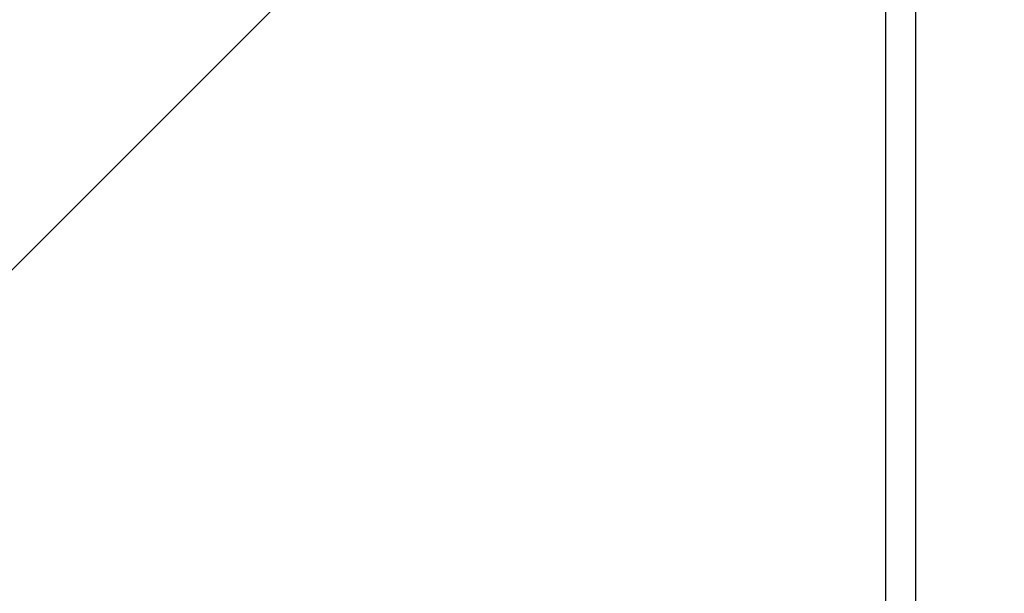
# Model space of a CAD drawing. Header units: millimetres. Extents: x 4747 to 1198744, y 17680 to 73179.
# Tile 337 of 377: x 128220 to 128351, y 52346 to 52423. Entities that reach past the tile are written whole.
import ezdxf

# ---------------------------------------------------------------- set-up
doc = ezdxf.new("R2010")
doc.units = ezdxf.units.MM

msp = doc.modelspace()

# ---------------------------------------------------------------- hatches: boundary and pattern name
at = {"lineweight": 9}
h = msp.add_hatch(dxfattribs=at)
h.set_pattern_fill('ANSI31', color=256)
h.set_pattern_definition([(45, (42400.086, 91010.9538), (-2.24506403, 2.24506403), [])])
h.paths.add_polyline_path([(128430.59851, 52453.67604), (128430.59851, 52456.17604), (128360.59851, 52456.17604), (128360.59851, 52386.17604), (128363.09851, 52386.17604, 0.414213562), (128367.59851, 52390.67604), (128367.59851, 52440.17604, -0.414213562), (128376.59851, 52449.17604), (128426.09851, 52449.17604, 0.414213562)])
h.paths.add_polyline_path([(128384.58417, 52464.17604), (128384.58417, 52467.17604), (128324.58417, 52467.17604), (128324.58417, 52427.17604), (128327.58417, 52427.17604, 0.414213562), (128330.58417, 52430.17604), (128330.58417, 52455.17604, -0.414213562), (128336.58417, 52461.17604), (128381.58417, 52461.17604, 0.414213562)])
h = msp.add_hatch()
h.set_pattern_fill('ANSI33', color=256, scale=50)
h.set_pattern_definition([(45, (42400.1, 91172.18), (-224.5064, 224.5064), []), (45, (42624.6, 91172.18), (-224.5064, 224.5064), [158.75, -79.375])])
h.paths.add_polyline_path([(127935.59851, 51321.72172), (128335.59894, 51321.72172), (128335.59852, 52427.17352), (128324.58417, 52427.17604), (128324.58417, 52461.17604), (127935.59851, 52461.17604)])

# ---------------------------------------------------------------- linework, layer by layer
for p, q in [((128335.59894, 51321.72172), (128335.59851, 52461.09452)), ((128335.59855, 52283.88654), (128335.59851, 52461.09452)), ((128339.59851, 51321.72172), (128339.59851, 52461.17604))]:
    msp.add_line(p, q)

doc.saveas('drawing.dxf')
